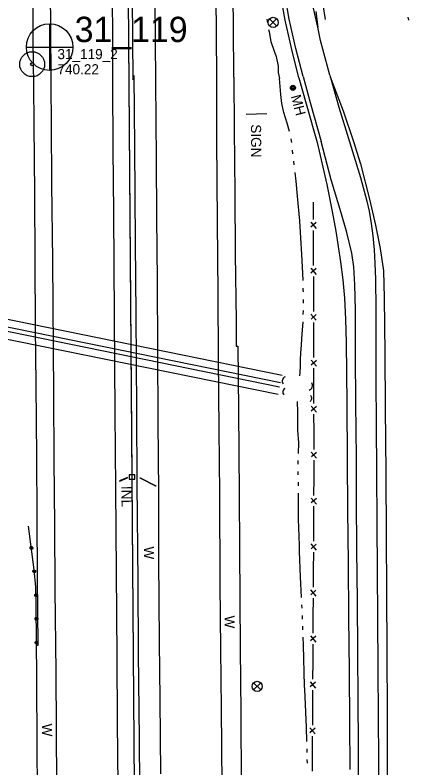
# Model space of a CAD drawing. Extents: x 589250 to 1188077, y 162953 to 363065.
# Drawn here: x 594202.4 to 594435.8, y 165598.1 to 166043.8 of the extents above; entities that cross this region are included whole.
import ezdxf

# ---------------------------------------------------------------- set-up
doc = ezdxf.new("R2010")
doc.units = 0
for name, color, linetype in [('E_BMGRD_P', 7, 'Continuous'), ('E_DRN', 7, 'Continuous'), ('E_DRN_Pipe', 7, 'Continuous'), ('E_DRN_SS_UG', 7, 'Continuous'), ('E_DRN_Text', 7, 'Continuous'), ('E_FEN_P', 7, 'Continuous'), ('E_MAP_PassPoints', 7, 'Continuous'), ('E_MAP_PhotoCenter', 7, 'Continuous'), ('E_RDWY', 7, 'Continuous'), ('E_RDWY_C_and_G', 7, 'Continuous'), ('E_RDWY_Gravel', 7, 'Continuous'), ('E_SGN', 7, 'Continuous'), ('E_SGN_Text', 7, 'Continuous'), ('E_SIG', 7, 'Continuous'), ('E_UTL_MH', 7, 'Continuous'), ('E_UTL_MH_Text', 7, 'Continuous'), ('E_WAL', 7, 'Continuous'), ('E_WAL_Text', 7, 'Continuous'), ('E_WTR_FlowLine', 7, 'Continuous')]:
    doc.layers.add(name, color=color, linetype=linetype)

msp = doc.modelspace()

# ---------------------------------------------------------------- linework, layer by layer
at = {"layer": 'E_BMGRD_P'}
for p, q in [((594213.75, 165715.36), (594210.49, 165741.21)), ((594214.75, 165705.05), (594213.75, 165715.36)), ((594215.04, 165696.34), (594214.75, 165705.05)), ((594215.16, 165671.11), (594215.04, 165696.34))]:
    msp.add_line(p, q, dxfattribs=at)
for centre, major_axis, ratio in [((594212.1, 165728.41), (0.724, 0.384), 0.999743), ((594212.1, 165728.41), (0.365, 0.194), 0.999743), ((594213.84, 165714.45), (0.684, 0.452), 0.999831), ((594213.84, 165714.45), (0.344, 0.228), 0.999831), ((594214.9, 165700.42), (0.377, 0.728), 0.999937), ((594214.9, 165700.42), (0.19, 0.367), 0.999937), ((594215.09, 165686.35), (0.748, 0.336), 0.999673), ((594215.09, 165686.35), (0.377, 0.169), 0.999673), ((594215.16, 165672.28), (0.748, 0.336), 0.999673), ((594215.16, 165672.28), (0.377, 0.169), 0.999673)]:
    msp.add_ellipse(centre, major_axis=major_axis, ratio=ratio, dxfattribs=at)
at = {"layer": 'E_DRN'}
for p, q in [((594269.04, 165770.03), (594264.37, 165768.05)), ((594264.45, 165767.85), (594269.13, 165769.82)), ((594269.13, 165769.82), (594269.04, 165770.03)), ((594273.32, 165771.55), (594270.12, 165771.53)), ((594270.12, 165771.53), (594270.14, 165769.09)), ((594270.14, 165769.09), (594273.34, 165769.11)), ((594273.34, 165769.11), (594273.32, 165771.55)), ((594276.5, 165769.64), (594276.57, 165769.78)), ((594285.77, 165764.94), (594276.5, 165769.64)), ((594276.57, 165769.78), (594285.84, 165765.07)), ((594264.37, 165768.05), (594264.45, 165767.85)), ((594285.84, 165765.07), (594285.77, 165764.94))]:
    msp.add_line(p, q, dxfattribs=at)
for centre, radius, start, end in [((594363.47, 165827.15), 2.73, 110.4361, 216.6963), ((594363.47, 165820.63), 2.4, 117.6003, 223.8605), ((594375.86, 165824.52), 2.87, 288.2369, 34.4971), ((594376.11, 165816.91), 2.12, 302.9054, 49.1657)]:
    msp.add_arc(centre, radius, start, end, dxfattribs=at)
at = {"layer": 'E_DRN_Pipe'}
for p, q in [((594271.84, 165770.79), (594268.35, 166219.16)), ((594360.63, 165830.49), (594046.44, 165894.31)), ((594359.73, 165826.08), (594045.54, 165889.9)), ((594359.22, 165823.57), (594046.5, 165887.2)), ((594358.32, 165819.16), (594045.6, 165882.79))]:
    msp.add_line(p, q, dxfattribs=at)
at = {"layer": 'E_DRN_SS_UG'}
for p, q in [((594277.34, 165065.31), (594265.99, 166521.85)), ((594277.34, 165065.31), (594265.99, 166521.85)), ((594274.55, 165422.65), (594271.85, 165769.44))]:
    msp.add_line(p, q, dxfattribs=at)
at = {"layer": 'E_FEN_P'}
for p, q in [((594379.09, 165933.13), (594379.11, 165922.74)), ((594377.66, 165921.14), (594380.82, 165917.53)), ((594380.81, 165920.98), (594377.73, 165918.25)), ((594379.13, 165916.31), (594379.15, 165905.92)), ((594379.15, 165905.92), (594379.17, 165895.53)), ((594377.72, 165893.93), (594380.88, 165890.32)), ((594380.87, 165893.77), (594377.79, 165891.04)), ((594379.19, 165889.1), (594379.21, 165878.71)), ((594379.21, 165878.71), (594379.23, 165868.32)), ((594377.78, 165866.72), (594380.94, 165863.11)), ((594380.93, 165866.56), (594377.85, 165863.83)), ((594379.25, 165861.89), (594379.27, 165851.5)), ((594379.27, 165851.5), (594379.29, 165841.11)), ((594377.84, 165839.51), (594381, 165835.9)), ((594380.99, 165839.35), (594377.91, 165836.62)), ((594379.3, 165834.68), (594379.33, 165824.29)), ((594379.33, 165824.29), (594379.35, 165813.9)), ((594377.9, 165812.3), (594381.06, 165808.69)), ((594381.05, 165812.14), (594377.97, 165809.41)), ((594379.36, 165807.47), (594379.39, 165797.08)), ((594379.39, 165797.08), (594379.41, 165786.69)), ((594377.96, 165785.09), (594381.12, 165781.48)), ((594381.11, 165784.93), (594378.03, 165782.2)), ((594379.42, 165780.26), (594379.44, 165771.2)), ((594379.44, 165769.87), (594379.37, 165759.48)), ((594379.44, 165771.2), (594379.44, 165769.87)), ((594377.91, 165757.89), (594381.04, 165754.25)), ((594381.06, 165757.7), (594377.96, 165755)), ((594379.34, 165753.05), (594379.28, 165742.66)), ((594379.28, 165742.66), (594379.22, 165732.27)), ((594377.75, 165730.68), (594380.88, 165727.04)), ((594380.9, 165730.49), (594377.8, 165727.79)), ((594379.18, 165725.84), (594379.12, 165715.45)), ((594379.12, 165715.45), (594379.06, 165705.06)), ((594377.59, 165703.47), (594380.72, 165699.83)), ((594380.74, 165703.28), (594377.64, 165700.58)), ((594379.02, 165698.63), (594378.96, 165688.24)), ((594378.96, 165688.24), (594378.9, 165677.85)), ((594377.44, 165676.26), (594380.57, 165672.62)), ((594380.59, 165676.07), (594377.49, 165673.37)), ((594378.86, 165671.42), (594378.8, 165661.03)), ((594378.8, 165661.03), (594378.74, 165650.64)), ((594377.28, 165649.05), (594380.41, 165645.41)), ((594380.43, 165648.86), (594377.33, 165646.16)), ((594378.71, 165644.2), (594378.66, 165633.82)), ((594378.66, 165633.82), (594378.61, 165623.43)), ((594377.15, 165621.83), (594380.28, 165618.2)), ((594380.3, 165621.65), (594377.2, 165618.94)), ((594378.58, 165616.99), (594378.53, 165606.6)), ((594378.53, 165606.6), (594378.48, 165596.22))]:
    msp.add_line(p, q, dxfattribs=at)
at = {"layer": 'E_MAP_PassPoints'}
for radius in [7.38, 7.38, 0.945, 0.945]:
    msp.add_circle((594212.58, 166014.74), radius, dxfattribs=at)
at = {"layer": 'E_MAP_PhotoCenter'}
for p, q in [((594222.86, 166038.65), (594222.79, 166011.24)), ((594222.86, 166038.65), (594222.79, 166011.24)), ((594209.17, 166024.84), (594236.63, 166024.83)), ((594209.17, 166024.84), (594236.63, 166024.83))]:
    msp.add_line(p, q, dxfattribs=at)
msp.add_circle((594222.91, 166024.85), 13.78, dxfattribs=at)
msp.add_circle((594222.91, 166024.85), 13.78, dxfattribs=at)
at = {"layer": 'E_RDWY'}
for p, q in [((594259.71, 166079.98), (594260.09, 166030.46)), ((594321.18, 166073.42), (594321.55, 166033.05)), ((594223.58, 166039.84), (594223.36, 166071.05)), ((594285.83, 166004.34), (594285.51, 166053.73)), ((594381.77, 166036.71), (594378.38, 166052.3)), ((594223.84, 166002.35), (594223.58, 166039.84)), ((594383.43, 166028.85), (594381.77, 166036.71)), ((594321.55, 166033.05), (594321.85, 166005.99)), ((594260.09, 166030.46), (594260.24, 166004.19)), ((594386.2, 166018.4), (594383.43, 166028.85)), ((594388.9, 166008.15), (594386.2, 166018.4)), ((594321.85, 166005.99), (594321.76, 165969.91)), ((594388.9, 166008.15), (594394.33, 165989.3)), ((594224.02, 165979.43), (594223.84, 166002.35)), ((594260.24, 166004.19), (594260.41, 165964.35)), ((594286.21, 165958.44), (594285.83, 166004.34)), ((594394.33, 165989.3), (594400.08, 165970.67)), ((594224.32, 165943.84), (594224.02, 165979.43)), ((594321.76, 165969.91), (594322.12, 165921.31)), ((594400.08, 165970.67), (594407.18, 165947.62)), ((594389.79, 165946.32), (594383.86, 165968.96)), ((594260.41, 165964.35), (594260.77, 165926.85)), ((594286.46, 165923.92), (594286.21, 165958.44)), ((594407.18, 165947.62), (594410.81, 165933.71)), ((594224.76, 165898.6), (594224.32, 165943.84)), ((594395.75, 165926.72), (594389.79, 165946.32)), ((594410.81, 165933.71), (594412.17, 165927.67)), ((594260.77, 165926.85), (594261.23, 165865.23)), ((594399.12, 165915.04), (594395.75, 165926.72)), ((594412.17, 165927.67), (594413.51, 165920.48)), ((594286.77, 165886.47), (594286.46, 165923.92)), ((594322.12, 165921.31), (594322.52, 165878.99)), ((594413.51, 165920.48), (594414.44, 165913.16)), ((594401.94, 165902.89), (594399.12, 165915.04)), ((594414.44, 165913.16), (594415.15, 165904.75)), ((594403.11, 165894.75), (594401.94, 165902.89)), ((594415.15, 165904.75), (594415.69, 165896.96)), ((594225.41, 165819.78), (594224.76, 165898.6)), ((594403.68, 165884.02), (594403.11, 165894.75)), ((594415.69, 165896.96), (594415.92, 165887.36)), ((594287.01, 165845.82), (594286.77, 165886.47)), ((594415.92, 165887.36), (594416.13, 165869.82)), ((594404.07, 165869.39), (594403.68, 165884.02)), ((594322.52, 165878.99), (594322.8, 165840.57)), ((594404.26, 165842.68), (594404.07, 165869.39)), ((594416.13, 165869.82), (594416.18, 165850.26)), ((594261.23, 165865.23), (594261.64, 165808.52)), ((594416.18, 165850.26), (594416.27, 165827.02)), ((594287.32, 165803.17), (594287.01, 165845.82)), ((594322.8, 165840.57), (594323.19, 165798.52)), ((594404.43, 165814), (594404.26, 165842.68)), ((594416.27, 165827.02), (594416.37, 165802.2)), ((594225.59, 165780.31), (594225.41, 165819.78)), ((594404.73, 165781.7), (594404.43, 165814)), ((594261.64, 165808.52), (594262, 165763.6)), ((594287.59, 165761.2), (594287.32, 165803.17)), ((594416.37, 165802.2), (594416.6, 165772.37)), ((594323.19, 165798.52), (594323.54, 165760.64)), ((594226.05, 165741.89), (594225.59, 165780.31)), ((594404.85, 165757.01), (594404.73, 165781.7)), ((594416.6, 165772.37), (594416.83, 165743.96)), ((594262, 165763.6), (594262.27, 165714.24)), ((594287.69, 165721.22), (594287.59, 165761.2)), ((594323.54, 165760.64), (594323.87, 165707.18)), ((594405, 165727.04), (594404.85, 165757.01)), ((594416.83, 165743.96), (594417.07, 165713.49)), ((594226.29, 165703.65), (594226.05, 165741.89)), ((594405.27, 165697.28), (594405, 165727.04)), ((594288.08, 165672.74), (594287.69, 165721.22)), ((594262.27, 165714.24), (594262.76, 165664.04)), ((594417.07, 165713.49), (594417.27, 165688.14)), ((594323.87, 165707.18), (594324.22, 165668.16)), ((594226.72, 165654.84), (594226.29, 165703.65)), ((594405.45, 165666.73), (594405.27, 165697.28)), ((594417.27, 165688.14), (594417.47, 165655.58)), ((594288.38, 165638.55), (594288.08, 165672.74)), ((594324.22, 165668.16), (594324.5, 165633.43)), ((594405.71, 165638.15), (594405.45, 165666.73)), ((594262.76, 165664.04), (594263, 165625.28)), ((594227.19, 165577.18), (594226.72, 165654.84)), ((594417.47, 165655.58), (594417.64, 165629.63)), ((594288.75, 165594.64), (594288.38, 165638.55)), ((594405.9, 165611.62), (594405.71, 165638.15)), ((594324.5, 165633.43), (594324.94, 165586.55)), ((594417.64, 165629.63), (594417.72, 165601.86)), ((594263, 165625.28), (594263.49, 165573.31)), ((594406.04, 165584.97), (594405.9, 165611.62)), ((594417.72, 165601.86), (594417.98, 165571.55))]:
    msp.add_line(p, q, dxfattribs=at)
at = {"layer": 'E_RDWY_C_and_G'}
for p, q in [((594362.45, 166040.82), (594359.66, 166056.76)), ((594364.9, 166041.32), (594362.12, 166057.18)), ((594366.4, 166023.51), (594362.45, 166040.82)), ((594368.83, 166024.1), (594364.9, 166041.32)), ((594370.68, 166006.73), (594366.4, 166023.51)), ((594373.1, 166007.35), (594368.83, 166024.1)), ((594370.68, 166006.73), (594374.95, 165991.33)), ((594373.09, 166007.4), (594377.36, 165992.01)), ((594377.36, 165992.01), (594383.86, 165968.96)), ((594374.95, 165991.33), (594381.45, 165968.28))]:
    msp.add_line(p, q, dxfattribs=at)
at = {"layer": 'E_RDWY_Gravel'}
for p, q in [((594331.83, 166036.98), (594331.69, 166079.97)), ((594213.26, 166028.12), (594213.12, 166057.8)), ((594380.62, 166045.92), (594381.77, 166036.71)), ((594332.04, 166007.11), (594331.83, 166036.98)), ((594213.6, 166002.53), (594213.26, 166028.12)), ((594332.04, 166007.11), (594332.28, 165976.2)), ((594389.14, 166007.33), (594396.79, 165987.04)), ((594213.75, 165978.83), (594213.6, 166002.53)), ((594396.79, 165987.04), (594402.93, 165969.03)), ((594214.1, 165938.13), (594213.75, 165978.83)), ((594332.28, 165976.2), (594332.59, 165938.44)), ((594387.34, 165943.54), (594381.55, 165968.3)), ((594402.93, 165969.03), (594407.03, 165955.76)), ((594407.03, 165955.76), (594412.49, 165934.87)), ((594390.52, 165927.45), (594387.34, 165943.54)), ((594214.35, 165898.13), (594214.1, 165938.13)), ((594332.59, 165938.44), (594332.95, 165902.34)), ((594412.49, 165934.87), (594416.11, 165919.34)), ((594392.67, 165915.84), (594390.52, 165927.45)), ((594395.43, 165897.81), (594392.67, 165915.84)), ((594416.11, 165919.34), (594418.86, 165905.66)), ((594418.86, 165905.66), (594420.73, 165892.31)), ((594214.6, 165859.34), (594214.35, 165898.13)), ((594332.95, 165902.34), (594333.39, 165862.83)), ((594396.84, 165887.07), (594395.43, 165897.81)), ((594420.73, 165892.31), (594421.23, 165876.33)), ((594397.82, 165876.13), (594396.84, 165887.07)), ((594398.37, 165863.78), (594397.82, 165876.13)), ((594421.23, 165876.33), (594421.59, 165843.61)), ((594333.39, 165862.83), (594333.52, 165847.77)), ((594398.78, 165849.94), (594398.37, 165863.78)), ((594214.95, 165825.08), (594214.6, 165859.34)), ((594399.2, 165813.84), (594398.78, 165849.94)), ((594333.52, 165847.77), (594334.49, 165847.78)), ((594421.59, 165843.61), (594421.67, 165811.1)), ((594215.38, 165782.05), (594214.95, 165825.08)), ((594399.44, 165780.59), (594399.2, 165813.84)), ((594421.67, 165811.1), (594422.11, 165772.86)), ((594215.6, 165747.33), (594215.38, 165782.05)), ((594399.62, 165750.66), (594399.44, 165780.59)), ((594422.11, 165772.86), (594422.27, 165735.11)), ((594215.83, 165710.41), (594215.6, 165747.33)), ((594399.95, 165719.54), (594399.62, 165750.66)), ((594422.27, 165735.11), (594422.55, 165702.79)), ((594400.22, 165687.16), (594399.95, 165719.54)), ((594216.22, 165670.85), (594215.83, 165710.41)), ((594422.55, 165702.79), (594422.8, 165666.28)), ((594400.51, 165655.47), (594400.22, 165687.16)), ((594215.17, 165670.81), (594216.22, 165670.85)), ((594422.8, 165666.28), (594423.01, 165630.49)), ((594400.86, 165624.77), (594400.51, 165655.47)), ((594423.01, 165630.49), (594422.96, 165590.99)), ((594401.1, 165597.18), (594400.86, 165624.77))]:
    msp.add_line(p, q, dxfattribs=at)
at = {"layer": 'E_SGN'}
msp.add_line((594351.53, 165985.37), (594339.44, 165984.91), dxfattribs=at)
at = {"layer": 'E_SIG'}
for points in [[(594357.42, 166041.6), (594353.23, 166037.36)], [(594353.23, 166041.55), (594357.46, 166037.32)], [(594347.98, 165648.52), (594343.79, 165644.29)], [(594343.79, 165648.48), (594348.02, 165644.25)]]:
    msp.add_lwpolyline(points, dxfattribs=at)
for centre in [(594355.37, 166039.48), (594345.93, 165646.4)]:
    msp.add_circle(centre, 3, dxfattribs=at)
at = {"layer": 'E_UTL_MH'}
for centre, radius in [((594367.09, 166000.74), 1.5), ((594367.09, 166000.74), 1.22), ((594367.11, 166000.74), 0.968), ((594367.12, 166000.72), 0.605)]:
    msp.add_circle(centre, radius, dxfattribs=at)
at = {"layer": 'E_WAL'}
for p, q in [((594272.36, 166005.45), (594271.58, 166097.21)), ((594272.86, 166007.95), (594273.19, 165965.85)), ((594273.19, 165965.85), (594273.63, 165909.13)), ((594273.63, 165909.13), (594273.95, 165866.36)), ((594273.95, 165866.36), (594274.37, 165810.37)), ((594334.49, 165847.88), (594334.92, 165810.13)), ((594274.37, 165810.37), (594274.66, 165766.09)), ((594334.92, 165810.13), (594335.23, 165759.99)), ((594274.66, 165766.09), (594275.16, 165708.4)), ((594335.23, 165759.99), (594335.36, 165727.58)), ((594335.36, 165727.58), (594335.91, 165668.67)), ((594275.16, 165708.4), (594275.43, 165665.97)), ((594215.26, 165653.71), (594215.16, 165671.11)), ((594335.91, 165668.67), (594336.14, 165630.95)), ((594275.43, 165665.97), (594275.94, 165615.32)), ((594215.47, 165607.99), (594215.26, 165653.71)), ((594336.14, 165630.95), (594336.49, 165586.56)), ((594275.94, 165615.32), (594276.35, 165566.08)), ((594215.86, 165568.22), (594215.47, 165607.99))]:
    msp.add_line(p, q, dxfattribs=at)
at = {"layer": 'E_WTR_FlowLine'}
for p, q in [((594386.3, 166041.21), (594385.02, 166049.95)), ((594351.57, 166041.32), (594351.94, 166039.3)), ((594435.84, 166040.71), (594435.39, 166042.56)), ((594352.68, 166035.26), (594352.93, 166033.88)), ((594352.93, 166033.88), (594354.09, 166028.15)), ((594354.09, 166028.15), (594355.71, 166022.97)), ((594355.71, 166022.97), (594357.1, 166019.31)), ((594357.1, 166019.31), (594358.33, 166013.58)), ((594358.33, 166013.58), (594358.39, 166009.91)), ((594358.39, 166009.91), (594359.05, 166006.31)), ((594359.96, 165996.82), (594359.05, 166006.31)), ((594360.51, 165991.49), (594359.96, 165996.82)), ((594361.74, 165986.15), (594360.51, 165991.49)), ((594363.73, 165979.88), (594361.74, 165986.15)), ((594365.06, 165974.84), (594363.73, 165979.88)), ((594366.36, 165968.33), (594366.12, 165970.54)), ((594367.07, 165961.72), (594366.84, 165963.92)), ((594367.89, 165955.11), (594367.62, 165957.31)), ((594369.05, 165945.42), (594368.42, 165950.71)), ((594369.75, 165936.58), (594369.05, 165945.42)), ((594371.19, 165922.06), (594369.75, 165936.58)), ((594371.41, 165918.7), (594371.19, 165922.06)), ((594371.86, 165911.92), (594371.41, 165918.7)), ((594372.32, 165902.08), (594371.86, 165911.92)), ((594372.93, 165890.9), (594372.32, 165902.08)), ((594373.07, 165886.58), (594372.93, 165890.9)), ((594373.24, 165881.41), (594373.22, 165882.14)), ((594373.28, 165879.92), (594373.24, 165881.41)), ((594373.43, 165873.27), (594373.38, 165875.49)), ((594373.25, 165866.62), (594373.34, 165868.84)), ((594372.59, 165855.12), (594373.06, 165861.98)), ((594373.06, 165861.98), (594373.07, 165862.18)), ((594372.11, 165848.56), (594372.59, 165855.12)), ((594371.82, 165843.64), (594372.11, 165848.56)), ((594371.56, 165839.91), (594371.82, 165843.64)), ((594371.31, 165832.2), (594371.48, 165836.04)), ((594371.48, 165836.04), (594371.56, 165839.91)), ((594371.13, 165830.14), (594371.31, 165832.2)), ((594369.53, 165815.1), (594369.56, 165813.53)), ((594369.56, 165813.53), (594369.76, 165810.02)), ((594369.76, 165810.02), (594369.75, 165804.13)), ((594369.75, 165804.13), (594369.8, 165798.15)), ((594369.8, 165798.15), (594370.45, 165790.52)), ((594370.45, 165790.52), (594370.18, 165784.34)), ((594369.99, 165780.07), (594369.9, 165777.94)), ((594369.95, 165773.68), (594370.01, 165771.54)), ((594370.12, 165767.27), (594370.17, 165765.14)), ((594370.25, 165760.87), (594370.1, 165745.33)), ((594370.1, 165745.33), (594370.69, 165729.94)), ((594370.69, 165729.94), (594370.83, 165726.3)), ((594370.83, 165726.3), (594371.31, 165711.18)), ((594371.31, 165711.18), (594371.95, 165699.02)), ((594372.18, 165694.75), (594372.29, 165692.62)), ((594372.49, 165688.36), (594372.58, 165686.23)), ((594372.76, 165681.96), (594372.85, 165679.83)), ((594373.03, 165675.56), (594373.24, 165670.7)), ((594373.24, 165670.7), (594373.75, 165646.64)), ((594373.75, 165646.64), (594373.85, 165644.63)), ((594373.85, 165644.63), (594374.93, 165622.21)), ((594374.93, 165622.21), (594375.15, 165613.71)), ((594375.26, 165609.44), (594375.26, 165609.38)), ((594375.26, 165609.38), (594375.32, 165607.31)), ((594375.42, 165603.04), (594375.48, 165600.9))]:
    msp.add_line(p, q, dxfattribs=at)

# ---------------------------------------------------------------- texts
at = {"layer": 'E_DRN_Text'}
msp.add_text('INL', height=6, rotation=270.4145, dxfattribs=at).set_placement((594265.44, 165765.04))
at = {"layer": 'E_MAP_PassPoints'}
for s, p in [('31_119_2', (594227.58, 166017.72)), ('31_119_2', (594227.58, 166017.72)), ('740.22', (594227.58, 166008.72)), ('740.22', (594227.58, 166008.72))]:
    msp.add_text(s, height=6, dxfattribs=at).set_placement(p)
at = {"layer": 'E_MAP_PhotoCenter'}
msp.add_text('31_119', height=15, dxfattribs=at).set_placement((594237.76, 166027.82))
msp.add_text('31_119', height=15, dxfattribs=at).set_placement((594237.76, 166027.82))
at = {"layer": 'E_SGN_Text'}
msp.add_text('SIGN', height=6, rotation=270.3808, dxfattribs=at).set_placement((594342.21, 165979.12))
at = {"layer": 'E_UTL_MH_Text'}
msp.add_text('MH', height=6, rotation=284.7559, dxfattribs=at).set_placement((594365.81, 165995.79))
at = {"layer": 'E_WAL_Text'}
for p in [(594278.74, 165729.2), (594326.58, 165688.3), (594218.4, 165624.32)]:
    msp.add_text('W', height=6, rotation=270.3808, dxfattribs=at).set_placement(p)

doc.saveas('drawing.dxf')
